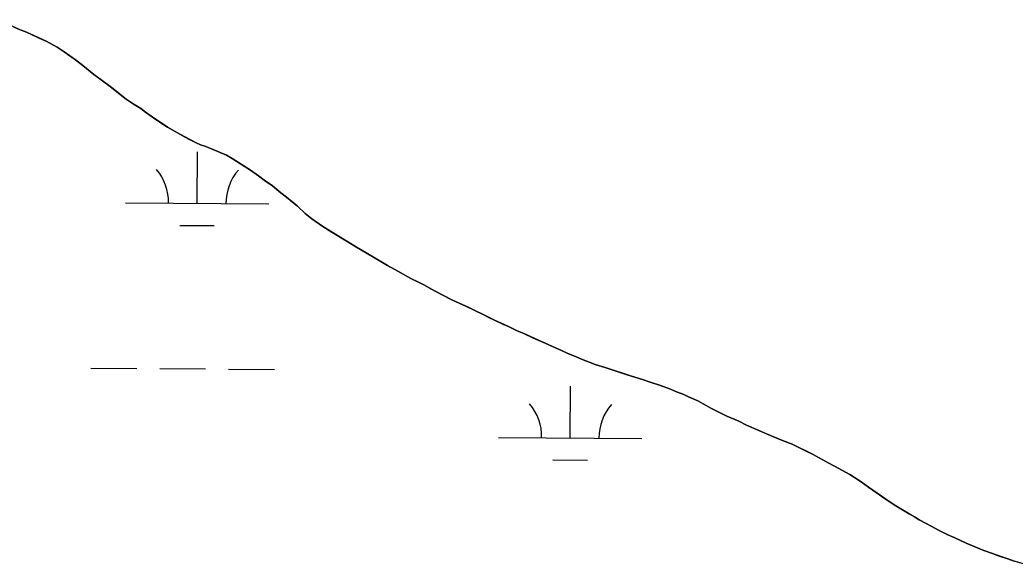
# Model space of a CAD drawing. Extents: x 3172231 to 3210228, y 940198 to 965780.
# Drawn here: x 3201671 to 3202365, y 949583 to 949961 of the extents above; entities that cross this region are included whole.
import ezdxf

# ---------------------------------------------------------------- set-up
doc = ezdxf.new("R2010")
doc.units = 0
for name, color, linetype in [('V-SITE-VEGE', 7, 'Continuous'), ('V-TOPO-SHOR', 7, 'Continuous'), ('V-WETL-SWMP', 7, 'Continuous')]:
    doc.layers.add(name, color=color, linetype=linetype)

msp = doc.modelspace()

# ---------------------------------------------------------------- linework, layer by layer
at = {"layer": 'V-SITE-VEGE'}
for p, q in [((3201670.794, 949953.992), (3201655.123, 949960.828)), ((3201677.872, 949951.086), (3201670.794, 949953.992)), ((3201688.993, 949945.964), (3201677.872, 949951.086)), ((3201696.57, 949941.702), (3201688.993, 949945.964)), ((3201701.621, 949938.466), (3201696.57, 949941.702)), ((3201709.53, 949933.023), (3201701.621, 949938.466)), ((3201722.316, 949922.824), (3201709.53, 949933.023)), ((3201727.362, 949919.084), (3201722.316, 949922.824)), ((3201734.428, 949913.642), (3201727.362, 949919.084)), ((3201744.688, 949905.483), (3201734.428, 949913.642)), ((3201750.412, 949901.737), (3201744.688, 949905.483)), ((3201754.959, 949899.013), (3201750.412, 949901.737)), ((3201758.154, 949896.464), (3201754.959, 949899.013)), ((3201762.192, 949893.572), (3201758.154, 949896.464)), ((3201773.639, 949885.914), (3201762.192, 949893.572)), ((3201778.859, 949883.015), (3201773.639, 949885.914)), ((3201782.226, 949880.971), (3201778.859, 949883.015)), ((3201793.68, 949875.003), (3201782.226, 949880.971)), ((3201796.713, 949873.635), (3201793.68, 949875.003)), ((3201803.12, 949871.406), (3201796.713, 949873.635)), ((3201814.748, 949866.45), (3201803.12, 949871.406)), ((3201818.789, 949864.064), (3201814.748, 949866.45)), ((3201831.415, 949856.061), (3201818.789, 949864.064)), ((3201837.137, 949851.979), (3201831.415, 949856.061)), ((3201841.006, 949849.089), (3201837.137, 949851.979)), ((3201846.896, 949845.006), (3201841.006, 949849.089)), ((3201852.784, 949840.246), (3201846.896, 949845.006)), ((3201864.22, 949830.729), (3201852.784, 949840.246)), ((3201869.768, 949825.804), (3201864.22, 949830.729)), ((3201874.306, 949822.064), (3201869.768, 949825.804)), ((3201882.049, 949816.622), (3201874.306, 949822.064)), ((3201905.452, 949802.145), (3201882.049, 949816.622)), ((3201927.173, 949789.37), (3201905.452, 949802.145)), ((3201943.51, 949780.334), (3201927.173, 949789.37)), ((3201952.439, 949775.898), (3201943.51, 949780.334)), ((3201960.353, 949771.466), (3201952.439, 949775.898)), ((3201971.975, 949765.496), (3201960.353, 949771.466)), ((3201993.878, 949755.25), (3201971.975, 949765.496)), ((3202001.796, 949751.326), (3201993.878, 949755.25)), ((3202011.569, 949746.886), (3202001.796, 949751.326)), ((3202017.633, 949743.814), (3202011.569, 949746.886)), ((3202022.184, 949741.934), (3202017.633, 949743.814)), ((3202044.761, 949731.684), (3202022.184, 949741.934)), ((3202047.964, 949730.318), (3202044.761, 949731.684)), ((3202052.851, 949727.928), (3202047.964, 949730.318)), ((3202058.245, 949725.874), (3202052.851, 949727.928)), ((3202062.458, 949723.993), (3202058.245, 949725.874)), ((3202072.065, 949720.397), (3202062.458, 949723.993)), ((3202079.655, 949717.995), (3202072.065, 949720.397)), ((3202097.358, 949712.162), (3202079.655, 949717.995)), ((3202110.34, 949708.044), (3202097.358, 949712.162)), ((3202117.59, 949705.641), (3202110.34, 949708.044)), ((3202124.672, 949703.071), (3202117.59, 949705.641)), ((3202128.717, 949701.361), (3202124.672, 949703.071)), ((3202133.941, 949699.309), (3202128.717, 949701.361)), ((3202137.142, 949697.773), (3202133.941, 949699.309)), ((3202143.714, 949694.869), (3202137.142, 949697.773)), ((3202152.809, 949689.925), (3202143.714, 949694.869)), ((3202163.924, 949684.293), (3202152.809, 949689.925)), ((3202172.353, 949680.705), (3202163.924, 949684.293)), ((3202177.744, 949677.973), (3202172.353, 949680.705)), ((3202191.562, 949671.825), (3202177.744, 949677.973)), ((3202202.852, 949667.207), (3202191.562, 949671.825)), ((3202209.426, 949664.638), (3202202.852, 949667.207)), ((3202224.084, 949657.47), (3202209.426, 949664.638)), ((3202227.453, 949655.596), (3202224.084, 949657.47)), ((3202230.99, 949653.888), (3202227.453, 949655.596)), ((3202234.189, 949652.014), (3202230.99, 949653.888)), ((3202239.071, 949649.456), (3202234.189, 949652.014)), ((3202249.852, 949643.491), (3202239.071, 949649.456)), ((3202257.595, 949638.385), (3202249.852, 949643.491)), ((3202262.812, 949634.641), (3202257.595, 949638.385)), ((3202277.791, 949624.262), (3202262.812, 949634.641)), ((3202281.829, 949621.708), (3202277.791, 949624.262)), ((3202287.723, 949618.3), (3202281.829, 949621.708)), ((3202291.26, 949616.088), (3202287.723, 949618.3)), ((3202298.162, 949611.999), (3202291.26, 949616.088)), ((3202306.416, 949607.397), (3202298.162, 949611.999)), ((3202311.974, 949604.499), (3202306.416, 949607.397)), ((3202318.208, 949601.427), (3202311.974, 949604.499)), ((3202322.589, 949599.545), (3202318.208, 949601.427)), ((3202331.012, 949595.619), (3202322.589, 949599.545)), ((3202343.314, 949590.488), (3202331.012, 949595.619)), ((3202364.388, 949583.12), (3202343.314, 949590.488)), ((3202374.843, 949580.025), (3202364.388, 949583.12))]:
    msp.add_line(p, q, dxfattribs=at)
at = {"layer": 'V-TOPO-SHOR'}
for points in [[(3201916.229, 949795.843), (3201905.452, 949802.145), (3201898.38, 949806.575), (3201888.277, 949812.705), (3201882.049, 949816.622), (3201874.308, 949822.064), (3201869.768, 949825.804), (3201864.22, 949830.729), (3201856.65, 949837.018), (3201852.784, 949840.246), (3201846.896, 949845.006), (3201841.006, 949849.089), (3201837.137, 949851.979), (3201831.415, 949856.063), (3201827.206, 949858.787), (3201821.988, 949862.023), (3201818.789, 949864.064), (3201814.748, 949866.45), (3201808.85, 949869.012), (3201803.12, 949871.406), (3201799.579, 949872.607), (3201796.713, 949873.635), (3201793.68, 949875.003), (3201789.47, 949877.219), (3201785.427, 949879.267), (3201782.226, 949880.971), (3201778.859, 949883.015), (3201773.639, 949885.912), (3201770.272, 949888.126), (3201765.389, 949891.358), (3201762.192, 949893.572), (3201758.154, 949896.464), (3201754.959, 949899.013), (3201750.412, 949901.737), (3201744.688, 949905.483), (3201740.651, 949908.713), (3201734.428, 949913.642), (3201727.362, 949919.084), (3201722.316, 949922.824), (3201714.576, 949928.943), (3201709.53, 949933.023), (3201701.621, 949938.466), (3201696.57, 949941.702), (3201688.993, 949945.964), (3201684.106, 949948.184), (3201677.872, 949951.086), (3201674.163, 949952.624), (3201670.794, 949953.994), (3201666.244, 949956.044)], [(3202368.605, 949581.916), (3202364.388, 949583.12), (3202360.006, 949584.662), (3202353.432, 949586.89), (3202349.385, 949588.43), (3202343.314, 949590.488), (3202339.272, 949592.199), (3202331.012, 949595.619), (3202322.589, 949599.547), (3202318.208, 949601.427), (3202311.974, 949604.499), (3202306.416, 949607.397), (3202303.047, 949609.273), (3202298.162, 949611.999), (3202294.795, 949614.042), (3202291.258, 949616.088), (3202287.723, 949618.3), (3202281.829, 949621.708), (3202277.791, 949624.262), (3202272.067, 949628.178), (3202268.198, 949630.9), (3202262.812, 949634.641), (3202257.595, 949638.385), (3202252.883, 949641.449), (3202249.852, 949643.491), (3202246.821, 949645.195), (3202242.104, 949647.753), (3202239.073, 949649.456), (3202234.189, 949652.014), (3202230.99, 949653.888), (3202227.453, 949655.596), (3202224.084, 949657.47), (3202219.197, 949659.86), (3202214.649, 949662.078), (3202209.426, 949664.638), (3202202.852, 949667.207), (3202198.808, 949668.915), (3202191.562, 949671.825), (3202186.337, 949674.215), (3202177.744, 949677.975), (3202172.353, 949680.705), (3202163.926, 949684.293), (3202159.209, 949686.683), (3202152.809, 949689.925), (3202149.44, 949691.799), (3202143.714, 949694.869), (3202137.142, 949697.773), (3202133.941, 949699.309), (3202128.717, 949701.361), (3202124.672, 949703.071), (3202117.59, 949705.641), (3202110.34, 949708.044), (3202105.114, 949709.758), (3202097.358, 949712.162), (3202092.299, 949713.876), (3202084.711, 949716.281), (3202079.655, 949717.995), (3202072.065, 949720.397), (3202062.458, 949723.993), (3202058.245, 949725.874), (3202052.851, 949727.928), (3202047.964, 949730.318), (3202044.763, 949731.684), (3202040.214, 949733.734), (3202037.181, 949735.102), (3202032.295, 949737.322), (3202028.588, 949739.03), (3202022.184, 949741.934), (3202017.633, 949743.814), (3202011.569, 949746.886), (3202007.694, 949748.592), (3202001.796, 949751.326), (3201997.921, 949753.202), (3201993.878, 949755.25), (3201987.982, 949757.982), (3201983.77, 949760.03), (3201977.2, 949763.104), (3201971.975, 949765.496), (3201964.731, 949769.248), (3201960.353, 949771.466), (3201955.806, 949774.022), (3201952.437, 949775.898), (3201948.227, 949777.946), (3201943.51, 949780.334), (3201934.247, 949785.448), (3201927.173, 949789.37), (3201916.229, 949795.843)]]:
    msp.add_lwpolyline(points, dxfattribs=at)
at = {"layer": 'V-WETL-SWMP'}
for p, q in [((3201666.244, 949956.044), (3201670.794, 949953.994)), ((3201670.794, 949953.994), (3201674.164, 949952.625)), ((3201674.164, 949952.625), (3201677.872, 949951.086)), ((3201677.872, 949951.086), (3201684.106, 949948.183)), ((3201684.106, 949948.183), (3201688.993, 949945.963)), ((3201688.993, 949945.963), (3201696.571, 949941.702)), ((3201696.571, 949941.702), (3201701.621, 949938.467)), ((3201701.621, 949938.467), (3201709.531, 949933.022)), ((3201709.531, 949933.022), (3201714.577, 949928.943)), ((3201714.577, 949928.943), (3201722.315, 949922.824)), ((3201722.315, 949922.824), (3201727.362, 949919.083)), ((3201727.362, 949919.083), (3201734.428, 949913.642)), ((3201734.428, 949913.642), (3201740.652, 949908.712)), ((3201740.652, 949908.712), (3201744.689, 949905.483)), ((3201744.689, 949905.483), (3201750.412, 949901.738)), ((3201750.412, 949901.738), (3201754.958, 949899.013)), ((3201754.958, 949899.013), (3201758.154, 949896.463)), ((3201758.154, 949896.463), (3201762.192, 949893.571)), ((3201762.192, 949893.571), (3201765.39, 949891.359)), ((3201765.39, 949891.359), (3201770.271, 949888.126)), ((3201770.271, 949888.126), (3201773.638, 949885.913)), ((3201773.638, 949885.913), (3201778.859, 949883.015)), ((3201778.859, 949883.015), (3201782.226, 949880.971)), ((3201782.226, 949880.971), (3201785.426, 949879.266)), ((3201785.426, 949879.266), (3201789.469, 949877.219)), ((3201789.469, 949877.219), (3201793.68, 949875.002)), ((3201793.68, 949875.002), (3201796.713, 949873.635)), ((3201796.713, 949873.635), (3201799.579, 949872.607)), ((3201799.579, 949872.607), (3201803.12, 949871.407)), ((3201803.12, 949871.407), (3201808.85, 949869.013)), ((3201808.85, 949869.013), (3201814.748, 949866.45)), ((3201794.365, 949832.753), (3201794.61, 949868.752)), ((3201814.748, 949866.45), (3201818.789, 949864.065)), ((3201818.789, 949864.065), (3201821.987, 949862.022)), ((3201821.987, 949862.022), (3201827.206, 949858.786)), ((3201827.206, 949858.786), (3201831.415, 949856.062)), ((3201831.415, 949856.062), (3201837.136, 949851.98)), ((3201837.136, 949851.98), (3201841.006, 949849.089)), ((3201841.006, 949849.089), (3201846.896, 949845.005)), ((3201846.896, 949845.005), (3201852.783, 949840.247)), ((3201852.783, 949840.247), (3201856.651, 949837.018)), ((3201856.651, 949837.018), (3201864.219, 949830.73)), ((3201744.366, 949833.094), (3201844.364, 949832.413)), ((3201864.219, 949830.73), (3201869.767, 949825.804)), ((3201869.767, 949825.804), (3201874.308, 949822.065)), ((3201874.308, 949822.065), (3201882.049, 949816.622)), ((3201782.26, 949817.404), (3201806.26, 949817.241)), ((3201882.049, 949816.622), (3201888.278, 949812.705)), ((3201888.278, 949812.705), (3201898.38, 949806.574)), ((3201898.38, 949806.574), (3201905.451, 949802.146)), ((3201905.451, 949802.146), (3201916.228, 949795.843)), ((3201916.228, 949795.843), (3201927.173, 949789.369)), ((3201927.173, 949789.369), (3201934.246, 949785.448)), ((3201934.246, 949785.448), (3201943.509, 949780.334)), ((3201943.509, 949780.334), (3201948.226, 949777.946)), ((3201948.226, 949777.946), (3201952.437, 949775.898)), ((3201952.437, 949775.898), (3201955.806, 949774.023)), ((3201955.806, 949774.023), (3201960.353, 949771.466)), ((3201960.353, 949771.466), (3201964.732, 949769.248)), ((3201964.732, 949769.248), (3201971.975, 949765.496)), ((3201971.975, 949765.496), (3201977.199, 949763.105)), ((3201977.199, 949763.105), (3201983.77, 949760.031)), ((3201983.77, 949760.031), (3201987.982, 949757.983)), ((3201987.982, 949757.983), (3201993.879, 949755.251)), ((3201993.879, 949755.251), (3201997.922, 949753.203)), ((3201997.922, 949753.203), (3202001.797, 949751.326)), ((3202001.797, 949751.326), (3202007.694, 949748.593)), ((3202007.694, 949748.593), (3202011.57, 949746.885)), ((3202011.57, 949746.885), (3202017.634, 949743.814)), ((3202017.634, 949743.814), (3202022.184, 949741.933)), ((3202022.184, 949741.933), (3202028.587, 949739.029)), ((3202028.587, 949739.029), (3202032.294, 949737.321)), ((3202032.294, 949737.321), (3202037.181, 949735.101)), ((3202037.181, 949735.101), (3202040.214, 949733.734)), ((3202040.214, 949733.734), (3202044.763, 949731.684)), ((3202044.763, 949731.684), (3202047.965, 949730.317)), ((3202047.965, 949730.317), (3202052.851, 949727.927)), ((3202052.851, 949727.927), (3202058.245, 949725.873)), ((3202058.245, 949725.873), (3202062.458, 949723.994)), ((3202062.458, 949723.994), (3202072.066, 949720.398)), ((3201720.173, 949717.824), (3201752.172, 949717.606)), ((3201768.172, 949717.497), (3201800.171, 949717.279)), ((3201816.171, 949717.17), (3201848.17, 949716.952)), ((3202072.066, 949720.398), (3202079.654, 949717.995)), ((3202079.654, 949717.995), (3202084.712, 949716.28)), ((3202084.712, 949716.28), (3202092.299, 949713.877)), ((3202092.299, 949713.877), (3202097.357, 949712.162)), ((3202097.357, 949712.162), (3202105.114, 949709.758)), ((3202105.114, 949709.758), (3202110.341, 949708.043)), ((3202054.693, 949669.115), (3202054.938, 949705.115)), ((3202110.341, 949708.043), (3202117.591, 949705.641)), ((3202117.591, 949705.641), (3202124.671, 949703.072)), ((3202124.671, 949703.072), (3202128.716, 949701.362)), ((3202128.716, 949701.362), (3202133.941, 949699.309)), ((3202133.941, 949699.309), (3202137.142, 949697.772)), ((3202137.142, 949697.772), (3202143.714, 949694.868)), ((3202143.714, 949694.868), (3202149.44, 949691.799)), ((3202149.44, 949691.799), (3202152.809, 949689.924)), ((3202152.809, 949689.924), (3202159.21, 949686.682)), ((3202159.21, 949686.682), (3202163.927, 949684.293)), ((3202163.927, 949684.293), (3202172.353, 949680.704)), ((3202172.353, 949680.704), (3202177.743, 949677.974)), ((3202177.743, 949677.974), (3202186.337, 949674.215)), ((3202004.695, 949669.456), (3202104.692, 949668.775)), ((3202186.337, 949674.215), (3202191.561, 949671.824)), ((3202191.561, 949671.824), (3202198.808, 949668.915)), ((3202198.808, 949668.915), (3202202.853, 949667.206)), ((3202202.853, 949667.206), (3202209.427, 949664.639)), ((3202209.427, 949664.639), (3202214.649, 949662.079)), ((3202214.649, 949662.079), (3202219.198, 949659.86)), ((3202042.589, 949653.766), (3202066.588, 949653.603)), ((3202219.198, 949659.86), (3202224.083, 949657.471)), ((3202224.083, 949657.471), (3202227.452, 949655.596)), ((3202227.452, 949655.596), (3202230.99, 949653.889)), ((3202230.99, 949653.889), (3202234.189, 949652.015)), ((3202234.189, 949652.015), (3202239.074, 949649.456)), ((3202239.074, 949649.456), (3202242.105, 949647.752)), ((3202242.105, 949647.752), (3202246.821, 949645.195)), ((3202246.821, 949645.195), (3202249.852, 949643.49)), ((3202249.852, 949643.49), (3202252.882, 949641.448)), ((3202252.882, 949641.448), (3202257.595, 949638.384)), ((3202257.595, 949638.384), (3202262.811, 949634.642)), ((3202262.811, 949634.642), (3202268.197, 949630.899)), ((3202268.197, 949630.899), (3202272.067, 949628.177)), ((3202272.067, 949628.177), (3202277.79, 949624.263)), ((3202277.79, 949624.263), (3202281.83, 949621.709)), ((3202281.83, 949621.709), (3202287.724, 949618.301)), ((3202287.724, 949618.301), (3202291.259, 949616.088)), ((3202291.259, 949616.088), (3202294.795, 949614.043)), ((3202294.795, 949614.043), (3202298.163, 949611.999)), ((3202298.163, 949611.999), (3202303.047, 949609.272)), ((3202303.047, 949609.272), (3202306.415, 949607.397)), ((3202306.415, 949607.397), (3202311.973, 949604.498)), ((3202311.973, 949604.498), (3202318.207, 949601.426)), ((3202318.207, 949601.426), (3202322.588, 949599.546)), ((3202322.588, 949599.546), (3202331.013, 949595.618)), ((3202331.013, 949595.618), (3202339.271, 949592.198)), ((3202339.271, 949592.198), (3202343.315, 949590.489)), ((3202343.315, 949590.489), (3202349.385, 949588.431)), ((3202349.385, 949588.431), (3202353.431, 949586.89)), ((3202353.431, 949586.89), (3202360.006, 949584.661)), ((3202360.006, 949584.661), (3202364.389, 949583.119))]:
    msp.add_line(p, q, dxfattribs=at)
for centre, start, end in [((3201739.127, 949833.604), 358.838165, 40.381824), ((3201849.61, 949832.852), 138.838162, 180.381821), ((3201999.455, 949669.966), 358.838165, 40.381824), ((3202109.938, 949669.214), 138.838162, 180.381821)]:
    msp.add_arc(centre, 35.246, start, end, dxfattribs=at)

doc.saveas('drawing.dxf')
